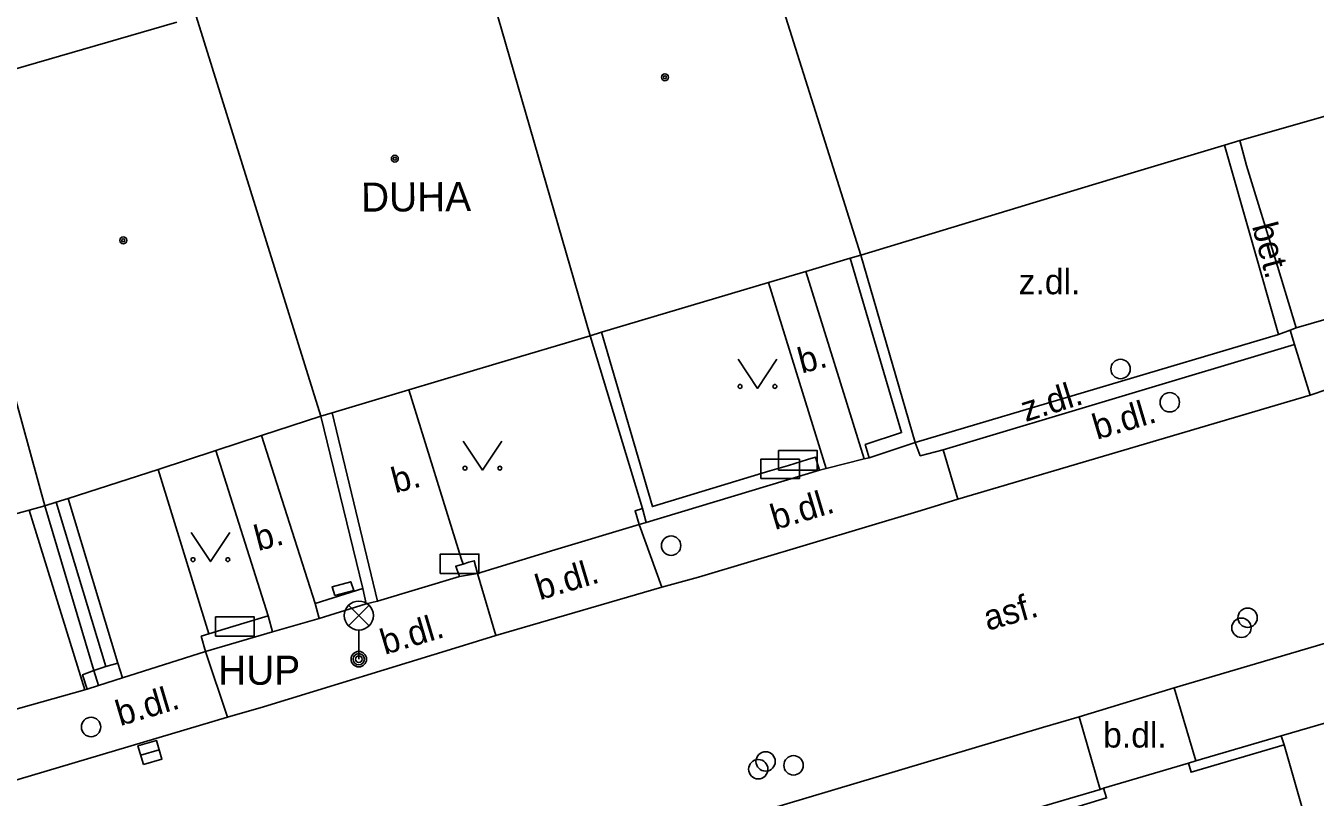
# Model space of a CAD drawing. Extents: x -595546 to -593986, y -1160845 to -1159202.
# Drawn here: x -595474.06 to -595440.79, y -1160581.65 to -1160561.74 of the extents above; entities that cross this region are included whole.
import ezdxf

# ---------------------------------------------------------------- set-up
doc = ezdxf.new("R2010")
doc.units = 0
for name, color, linetype in [('Level 24', 7, 'Continuous'), ('Level 27', 7, 'Continuous'), ('Level 28', 7, 'Continuous'), ('Level 31', 7, 'Continuous'), ('Level 33', 7, 'Continuous'), ('Level 36', 7, 'Continuous'), ('Level 39', 7, 'Continuous'), ('silnoproud - povrch.  znaky a  RIS  skut. velikost', 7, 'Continuous'), ('TM - budovy zdene_ betonove - VP', 7, 'Continuous'), ('TM - chodniky - VP', 7, 'Continuous'), ('TM - komunikace - VP', 7, 'Continuous'), ('TM - letecke snimky - pomocna linie', 7, 'Continuous'), ('TM - plot drateny_ kovovy - VP', 7, 'Continuous'), ('TM - plot dreveny - VP', 7, 'Continuous'), ('TM - podezdivka plotu - VP', 7, 'Continuous'), ('TM - popis objektu', 7, 'Continuous'), ('TM - popis povrchu', 7, 'Continuous'), ('TM - rozhrani ploch obecne - VP', 7, 'Continuous'), ('TM - vjezd na pozemek', 7, 'Continuous'), ('TM - vstup do budovy - zdene_ betonove', 7, 'Continuous'), ('TM - zed operna - VP', 7, 'Continuous')]:
    doc.layers.add(name, color=color, linetype=linetype)

msp = doc.modelspace()

# ---------------------------------------------------------------- linework, layer by layer
at = {"layer": 'Level 24'}
for points in [[(-595455.098, -1160573.429), (-595454.098, -1160573.429), (-595454.098, -1160572.929), (-595455.098, -1160572.929)], [(-595454.637, -1160573.208), (-595453.637, -1160573.208), (-595453.637, -1160572.708), (-595454.637, -1160572.708)], [(-595463.368, -1160575.879), (-595462.368, -1160575.879), (-595462.368, -1160575.379), (-595463.368, -1160575.379)], [(-595469.168, -1160577.499), (-595468.168, -1160577.499), (-595468.168, -1160576.999), (-595469.168, -1160576.999)]]:
    msp.add_lwpolyline(points, close=True, dxfattribs=at)
at = {"layer": 'Level 27'}
msp.add_line((-595471.1, -1160580.569), (-595470.62, -1160580.431), dxfattribs=at)
msp.add_lwpolyline([(-595471.031, -1160580.81), (-595470.55, -1160580.671), (-595470.689, -1160580.19), (-595471.17, -1160580.329)], close=True, dxfattribs=at)
at = {"layer": 'Level 28'}
for centre in [(-595444.54, -1160571.46), (-595457.41, -1160575.16), (-595442.53, -1160577.02), (-595442.69, -1160577.28), (-595472.38, -1160579.84), (-595454.97, -1160580.73), (-595454.25, -1160580.83), (-595455.16, -1160580.93)]:
    msp.add_circle(centre, 0.25, dxfattribs=at)
at = {"layer": 'Level 31'}
msp.add_circle((-595445.81, -1160570.6), 0.25, dxfattribs=at)
at = {"layer": 'Level 33'}
for p, q in [((-595465.735, -1160577.23), (-595465.205, -1160576.7)), ((-595465.735, -1160576.7), (-595465.205, -1160577.23)), ((-595465.47, -1160577.34), (-595465.47, -1160578.09))]:
    msp.add_line(p, q, dxfattribs=at)
for centre, radius in [((-595465.47, -1160576.965), 0.375), ((-595465.47, -1160578.09), 0.2), ((-595465.47, -1160578.09), 0.145), ((-595465.47, -1160578.09), 0.0876)]:
    msp.add_circle(centre, radius, dxfattribs=at)
at = {"layer": 'Level 36'}
for points in [[(-595455.68, -1160570.35), (-595455.18, -1160571.1), (-595454.68, -1160570.35)], [(-595462.78, -1160572.46), (-595462.28, -1160573.21), (-595461.78, -1160572.46)], [(-595469.8, -1160574.82), (-595469.3, -1160575.57), (-595468.8, -1160574.82)]]:
    msp.add_lwpolyline(points, dxfattribs=at)
for centre in [(-595455.63, -1160571.05), (-595454.731, -1160571.05), (-595462.73, -1160573.16), (-595461.831, -1160573.16), (-595469.75, -1160575.52), (-595468.851, -1160575.52)]:
    msp.add_circle(centre, 0.05, dxfattribs=at)
at = {"layer": 'Level 39'}
for centre, radius in [((-595457.57, -1160563.07), 0.09), ((-595457.57, -1160563.07), 0.0398), ((-595464.54, -1160565.17), 0.09), ((-595464.54, -1160565.17), 0.0398), ((-595471.55, -1160567.28), 0.09), ((-595471.55, -1160567.28), 0.0398)]:
    msp.add_circle(centre, radius, dxfattribs=at)
at = {"layer": 'silnoproud - povrch.  znaky a  RIS  skut. velikost'}
msp.add_lwpolyline([(-595466.09, -1160576.45), (-595466.16, -1160576.22), (-595465.68, -1160576.09), (-595465.6, -1160576.32), (-595466.09, -1160576.45)], dxfattribs=at)
at = {"layer": 'TM - budovy zdene_ betonove - VP'}
for points in [[(-595455.32, -1160558.77), (-595452.51, -1160567.66)], [(-595459.5, -1160569.74), (-595462.5, -1160559.35)], [(-595476.5, -1160563.48), (-595470.17, -1160561.65)], [(-595466.45, -1160571.82), (-595469.67, -1160561.49)], [(-595442.73, -1160564.7), (-595436.37, -1160562.89)], [(-595473.57, -1160574.13), (-595476.5, -1160563.48)], [(-595445.54, -1160565.55), (-595443.13, -1160564.82)], [(-595443.13, -1160564.82), (-595442.73, -1160564.7)], [(-595442.73, -1160564.7), (-595442.56, -1160565.35)], [(-595452.51, -1160567.66), (-595446.82, -1160565.93)], [(-595452.79, -1160567.74), (-595452.51, -1160567.66)], [(-595453.93, -1160568.08), (-595452.79, -1160567.74)], [(-595441.76, -1160567.95), (-595441.28, -1160569.54)], [(-595454.9, -1160568.37), (-595453.93, -1160568.08)], [(-595459.21, -1160569.65), (-595454.9, -1160568.37)], [(-595438.06, -1160568.61), (-595441.28, -1160569.54)], [(-595459.5, -1160569.74), (-595459.21, -1160569.65)], [(-595464.18, -1160571.14), (-595461.93, -1160570.47), (-595459.5, -1160569.74)], [(-595466.16, -1160571.73), (-595464.18, -1160571.14)], [(-595466.45, -1160571.82), (-595467.98, -1160572.32)], [(-595466.45, -1160571.82), (-595466.16, -1160571.73)], [(-595467.98, -1160572.32), (-595469.16, -1160572.7)], [(-595469.16, -1160572.7), (-595470.65, -1160573.19)], [(-595470.65, -1160573.19), (-595472.97, -1160573.94)], [(-595472.97, -1160573.94), (-595473.28, -1160574.04)], [(-595473.98, -1160574.24), (-595476.48, -1160574.92)], [(-595473.57, -1160574.13), (-595473.98, -1160574.24)], [(-595473.28, -1160574.04), (-595473.57, -1160574.13)]]:
    msp.add_lwpolyline(points, dxfattribs=at)
at = {"layer": 'TM - chodniky - VP'}
for points in [[(-595441.66, -1160580.07), (-595441.59, -1160580.3)], [(-595441.59, -1160580.3), (-595440.51, -1160584.06)]]:
    msp.add_lwpolyline(points, dxfattribs=at)
at = {"layer": 'TM - komunikace - VP'}
for points in [[(-595440.92, -1160571.28), (-595440, -1160570.97), (-595435.59, -1160569.63)], [(-595450.01, -1160573.96), (-595440.92, -1160571.28)], [(-595457.65, -1160576.23), (-595456.7, -1160575.97), (-595450.96, -1160574.25), (-595450.01, -1160573.96)], [(-595444.43, -1160578.83), (-595432.94, -1160575.44), (-595432.09, -1160575.17)], [(-595461.93, -1160577.48), (-595457.65, -1160576.23)], [(-595468.86, -1160579.59), (-595467.93, -1160579.32), (-595462.88, -1160577.77), (-595461.93, -1160577.48)], [(-595446.88, -1160579.58), (-595444.43, -1160578.83)], [(-595474.64, -1160581.31), (-595468.86, -1160579.59)], [(-595460.19, -1160583.54), (-595459.29, -1160583.28), (-595447.82, -1160579.85), (-595446.88, -1160579.58)]]:
    msp.add_lwpolyline(points, dxfattribs=at)
at = {"layer": 'TM - letecke snimky - pomocna linie'}
msp.add_lwpolyline([(-595472.31, -1160578.38), (-595472, -1160578.28)], dxfattribs=at)
at = {"layer": 'TM - plot drateny_ kovovy - VP'}
for points in [[(-595452.79, -1160567.74), (-595451.46, -1160572.24), (-595452.4, -1160572.55), (-595452.3, -1160572.89)], [(-595454.86, -1160573.23), (-595457.89, -1160574.15), (-595459.21, -1160569.65)], [(-595464.99, -1160576.59), (-595466.16, -1160571.73)], [(-595453.89, -1160572.94), (-595454.38, -1160573.09)], [(-595453.58, -1160573.21), (-595453.68, -1160572.88), (-595453.89, -1160572.94)], [(-595454.38, -1160573.09), (-595454.86, -1160573.23)], [(-595458.23, -1160574.61), (-595458.34, -1160574.26), (-595458.15, -1160574.2)], [(-595462.78, -1160575.64), (-595462.97, -1160575.69), (-595462.94, -1160575.77)], [(-595462.63, -1160575.59), (-595462.78, -1160575.64)], [(-595462.41, -1160575.88), (-595462.49, -1160575.55), (-595462.63, -1160575.59)], [(-595462.94, -1160575.77), (-595462.87, -1160575.96)], [(-595465.37, -1160576.27), (-595466.6, -1160576.65)], [(-595466.6, -1160576.65), (-595466.49, -1160577.04)], [(-595467.81, -1160576.97), (-595468.44, -1160577.16)], [(-595468.92, -1160577.31), (-595469.34, -1160577.44)], [(-595468.44, -1160577.16), (-595468.92, -1160577.31)], [(-595469.34, -1160577.44), (-595469.54, -1160577.5)]]:
    msp.add_lwpolyline(points, dxfattribs=at)
at = {"layer": 'TM - plot dreveny - VP'}
for points in [[(-595472, -1160578.28), (-595473.28, -1160574.04)], [(-595471.69, -1160578.19), (-595472, -1160578.28)], [(-595471.57, -1160578.57), (-595471.69, -1160578.19)], [(-595472.31, -1160578.38), (-595472.6, -1160578.49), (-595472.48, -1160578.86)], [(-595444.06, -1160580.77), (-595443.99, -1160581.01), (-595441.59, -1160580.3)], [(-595446.95, -1160586.83), (-595448.29, -1160582.31), (-595446.17, -1160581.67), (-595446.25, -1160581.42)]]:
    msp.add_lwpolyline(points, dxfattribs=at)
at = {"layer": 'TM - podezdivka plotu - VP'}
for points in [[(-595451.11, -1160572.5), (-595452.51, -1160567.66)], [(-595458.15, -1160574.2), (-595459.5, -1160569.74)], [(-595465.37, -1160576.27), (-595466.45, -1160571.82)], [(-595451.11, -1160572.5), (-595452.3, -1160572.89)], [(-595453.58, -1160573.21), (-595458.05, -1160574.56)], [(-595472.31, -1160578.38), (-595473.57, -1160574.13)], [(-595458.05, -1160574.56), (-595458.15, -1160574.2)], [(-595458.23, -1160574.61), (-595458.05, -1160574.56)], [(-595462.87, -1160575.96), (-595462.41, -1160575.88)], [(-595465.28, -1160576.66), (-595465.37, -1160576.27)], [(-595465.28, -1160576.66), (-595466.49, -1160577.04)], [(-595464.99, -1160576.59), (-595465.28, -1160576.66)], [(-595467.81, -1160576.97), (-595467.7, -1160577.38)], [(-595469.43, -1160577.89), (-595469.54, -1160577.5)], [(-595467.7, -1160577.38), (-595469.43, -1160577.89)], [(-595472.19, -1160578.77), (-595472.31, -1160578.38)], [(-595471.57, -1160578.57), (-595472.19, -1160578.77)], [(-595472.19, -1160578.77), (-595472.48, -1160578.86)], [(-595441.66, -1160580.07), (-595443.87, -1160580.71)], [(-595443.87, -1160580.71), (-595444.06, -1160580.77)], [(-595446.34, -1160581.45), (-595448.65, -1160582.13)], [(-595446.25, -1160581.42), (-595446.34, -1160581.45)]]:
    msp.add_lwpolyline(points, dxfattribs=at)
at = {"layer": 'TM - rozhrani ploch obecne - VP'}
for points in [[(-595443.13, -1160564.82), (-595441.73, -1160569.71)], [(-595452.43, -1160572.92), (-595453.93, -1160568.08)], [(-595453.41, -1160573.17), (-595454.9, -1160568.37)], [(-595441.73, -1160569.71), (-595441.43, -1160569.6)], [(-595441.43, -1160569.6), (-595441.28, -1160569.54)], [(-595441.32, -1160569.97), (-595441.43, -1160569.6)], [(-595451.11, -1160572.5), (-595441.73, -1160569.71)], [(-595441.32, -1160569.97), (-595450.39, -1160572.69)], [(-595440.92, -1160571.28), (-595441.32, -1160569.97)], [(-595462.78, -1160575.64), (-595462.83, -1160575.49), (-595464.18, -1160571.14)], [(-595466.6, -1160576.65), (-595467.98, -1160572.32)], [(-595450.39, -1160572.69), (-595450.98, -1160572.84), (-595451.11, -1160572.5)], [(-595467.81, -1160576.97), (-595469.16, -1160572.7)], [(-595450.01, -1160573.96), (-595450.39, -1160572.69)], [(-595457.65, -1160576.23), (-595458.23, -1160574.61)], [(-595461.93, -1160577.48), (-595462.41, -1160575.88)], [(-595468.86, -1160579.59), (-595469.43, -1160577.89)], [(-595443.87, -1160580.71), (-595444.43, -1160578.83)], [(-595446.34, -1160581.45), (-595446.88, -1160579.58)]]:
    msp.add_lwpolyline(points, dxfattribs=at)
at = {"layer": 'TM - vjezd na pozemek'}
for points in [[(-595453.41, -1160573.17), (-595452.43, -1160572.92)], [(-595452.43, -1160572.92), (-595452.3, -1160572.89)], [(-595453.58, -1160573.21), (-595453.41, -1160573.17)], [(-595462.41, -1160575.88), (-595460.41, -1160575.27), (-595458.23, -1160574.61)], [(-595464.99, -1160576.59), (-595462.87, -1160575.96)], [(-595467.7, -1160577.38), (-595466.49, -1160577.04)], [(-595471.57, -1160578.57), (-595469.43, -1160577.89)], [(-595475.03, -1160579.58), (-595472.54, -1160578.88)], [(-595472.54, -1160578.88), (-595472.48, -1160578.86)], [(-595440.45, -1160579.72), (-595441.66, -1160580.07)], [(-595444.06, -1160580.77), (-595446.25, -1160581.42)]]:
    msp.add_lwpolyline(points, dxfattribs=at)
at = {"layer": 'TM - vstup do budovy - zdene_ betonove'}
for points in [[(-595442.56, -1160565.35), (-595441.76, -1160567.95)], [(-595446.82, -1160565.93), (-595445.54, -1160565.55)]]:
    msp.add_lwpolyline(points, dxfattribs=at)
at = {"layer": 'TM - zed operna - VP'}
for points in [[(-595469.34, -1160577.44), (-595470.65, -1160573.19)], [(-595471.69, -1160578.19), (-595472.97, -1160573.94)], [(-595472.54, -1160578.88), (-595473.98, -1160574.24)]]:
    msp.add_lwpolyline(points, dxfattribs=at)

# ---------------------------------------------------------------- texts
at = {"layer": 'TM - popis objektu'}
msp.add_text('DUHA', height=0.75, rotation=0.3361, dxfattribs=at).set_placement((-595465.41, -1160566.54))
msp.add_text('HUP', height=0.75, dxfattribs=at).set_placement((-595469.1, -1160578.75))
at = {"layer": 'TM - popis povrchu'}
for s, rotation, p in [('bet.', 284.88, (-595442.42, -1160566.91)), ('b.', 14.68, (-595454.04, -1160570.72)), ('z.dl.', 17.38, (-595448.26, -1160571.97)), ('b.dl.', 16.57, (-595446.42, -1160572.43)), ('b.', 14.68, (-595464.53, -1160573.81)), ('b.dl.', 16.57, (-595454.73, -1160574.76)), ('b.', 14.68, (-595468.07, -1160575.3)), ('b.dl.', 16.57, (-595460.8, -1160576.57)), ('asf.', 15.8815, (-595449.24, -1160577.36)), ('b.dl.', 16.57, (-595464.8, -1160577.98)), ('b.dl.', 16.57, (-595471.63, -1160579.82))]:
    msp.add_text(s, height=0.65, rotation=rotation, dxfattribs=at).set_placement(p)
for s, p in [('z.dl.', (-595448.44, -1160568.67)), ('b.dl.', (-595446.26, -1160580.37))]:
    msp.add_text(s, height=0.65, dxfattribs=at).set_placement(p)

doc.saveas('drawing.dxf')
